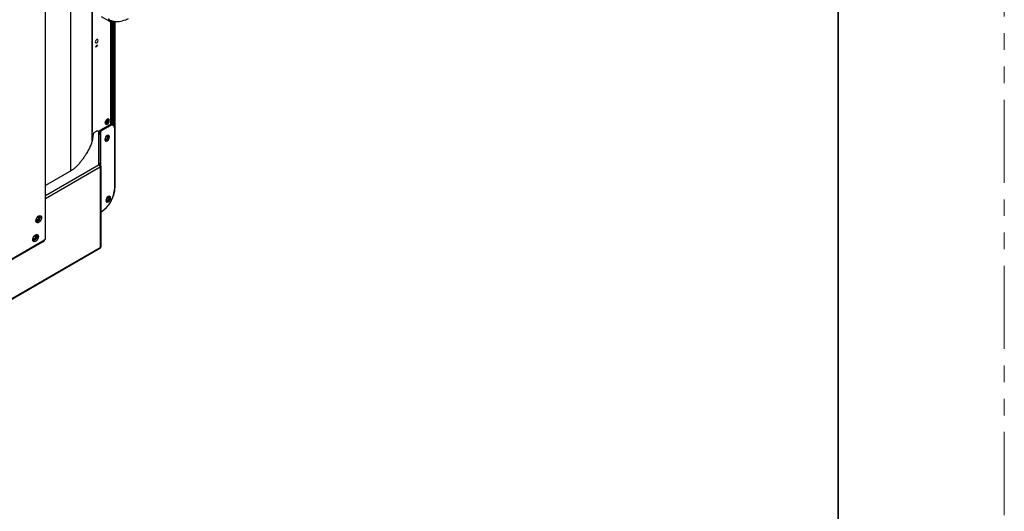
# Model space of a CAD drawing. Header units: millimetres. Extents: x 0 to 1118, y 0 to 864.
# Tile 433 of 438: x 1042 to 1118, y 648 to 686. Entities that reach past the tile are written whole.
import ezdxf

# ---------------------------------------------------------------- set-up
doc = ezdxf.new("R2010")
doc.units = ezdxf.units.MM
doc.linetypes.add('PHANTOM', pattern=[12.7, 6.35, -1.27, 1.27, -1.27, 1.27, -1.27])

msp = doc.modelspace()

# ---------------------------------------------------------------- linework, layer by layer
at = {"color": 7, "linetype": 'PHANTOM', "lineweight": 18}
msp.add_line((1117.6, 0), (1117.6, 863.6), dxfattribs=at)
at = {"color": 7, "linetype": 'Continuous', "lineweight": 35}
msp.add_line((1104.9, 838.2), (1104.9, 25.4), dxfattribs=at)
at = {"color": 7, "linetype": 'Continuous', "lineweight": 25}
for p, q in [((1044.2825, 723.6017), (1044.2825, 668.771)), ((1044.3118, 668.8118), (1044.3118, 723.6425)), ((1047.8747, 677.0251), (1047.8747, 689.3424)), ((1048.5625, 685.8143), (1049.1989, 685.447)), ((1049.361, 677.5453), (1049.361, 685.4526)), ((1049.3739, 685.4593), (1049.4022, 685.4757)), ((1049.6309, 673.6371), (1049.6309, 685.4375)), ((1048.1574, 683.4756), (1048.2281, 683.6578)), ((1048.2989, 683.5572), (1048.1574, 683.4756)), ((1048.2281, 683.6578), (1048.2989, 683.5572)), ((1049.1787, 677.4986), (1048.4714, 677.0902)), ((1049.2495, 677.4577), (1048.5421, 677.0494)), ((1049.1787, 677.4986), (1049.2495, 677.4577)), ((1049.4994, 677.4825), (1049.4287, 677.5233)), ((1047.8731, 677.0312), (1047.8721, 676.9984)), ((1047.8879, 676.3122), (1047.8879, 677.1176)), ((1047.9516, 676.8188), (1047.9174, 676.4503)), ((1048.039, 676.932), (1048.2244, 677.039)), ((1048.3951, 674.4842), (1048.3951, 676.9982)), ((1048.4163, 676.8681), (1048.3951, 676.8681)), ((1048.4163, 674.5472), (1048.4163, 676.8681)), ((1048.4363, 677.0413), (1048.5363, 677.0413)), ((1048.4363, 677.0413), (1048.4363, 676.8969)), ((1048.4363, 676.8969), (1048.5363, 676.8969)), ((1048.4363, 676.8667), (1048.4363, 676.8969)), ((1048.4714, 677.0902), (1048.5421, 677.0494)), ((1048.5363, 676.7989), (1048.531, 676.7989)), ((1048.5363, 676.8969), (1048.5363, 677.0413)), ((1048.5363, 676.7989), (1048.5363, 676.8969)), ((1048.5363, 676.7701), (1048.5363, 676.7989)), ((1048.5363, 674.5183), (1048.5363, 676.7701)), ((1048.5422, 670.8601), (1048.5421, 677.0494)), ((1049.2053, 676.6076), (1049.1346, 676.6484)), ((1049.603, 672.6973), (1049.603, 677.2536)), ((1048.3951, 674.5472), (1048.4163, 674.5472)), ((1048.3951, 674.4842), (1048.4163, 674.472)), ((1048.5363, 674.5183), (1048.4363, 674.5183)), ((1048.4363, 674.5183), (1048.4363, 674.4577)), ((1048.5011, 674.325), (1048.5011, 668.1357)), ((1048.5363, 674.374), (1048.5363, 674.5183)), ((1048.5363, 674.374), (1048.5363, 668.1846)), ((1046.2961, 674.0318), (1044.3118, 672.8863)), ((1046.3902, 674.0937), (1046.2961, 674.0318)), ((1049.6309, 672.7389), (1049.6309, 673.6371)), ((1048.9476, 671.833), (1048.9476, 671.8305)), ((1049.2848, 671.942), (1049.2141, 671.9828)), ((1043.9042, 670.4388), (1043.89, 670.447)), ((1044.0173, 670.4388), (1043.9042, 670.4388)), ((1014.1395, 651.2952), (1044.2264, 668.664)), ((1043.661, 668.9919), (1043.6468, 669.0001)), ((1043.7741, 668.9919), (1043.661, 668.9919)), ((1044.2825, 668.771), (1044.2471, 668.7506)), ((1044.2471, 668.7097), (1044.2471, 668.7506)), ((1014.1395, 648.2653), (1048.4804, 668.0899))]:
    msp.add_line(p, q, dxfattribs=at)
at = {"color": 8, "linetype": 'Continuous', "lineweight": 25}
for p, q in [((1047.8721, 689.3383), (1047.8721, 676.9984)), ((1046.2482, 674.0042), (1046.2482, 687.7909)), ((1049.3171, 677.5459), (1049.3171, 685.4382)), ((1049.4232, 677.5264), (1049.4232, 685.4711)), ((1049.4939, 685.4556), (1049.4939, 677.4857)), ((1049.6016, 677.2888), (1049.6016, 685.4404)), ((1048.9494, 677.7229), (1048.8866, 677.7592)), ((1047.8747, 677.1078), (1047.8866, 677.0799)), ((1048.4163, 674.472), (1044.3118, 672.1025)), ((1044.3118, 671.9066), (1048.5011, 674.325)), ((1048.5363, 674.374), (1048.4922, 674.374)), ((1049.1243, 671.9326), (1049.0359, 671.9836)), ((1043.6072, 670.2837), (1043.6109, 670.3202)), ((1043.784, 670.4265), (1043.7113, 670.4685)), ((1044.2471, 668.7097), (1014.1395, 651.329)), ((1043.5761, 668.9593), (1043.4877, 669.0103)), ((1048.5011, 668.1357), (1014.1395, 648.2991))]:
    msp.add_line(p, q, dxfattribs=at)
at = {"color": 7, "linetype": 'Continuous', "lineweight": 25, "flags": 128}
for points in [[(1049.3843, 685.4822), (1049.3553, 685.4682), (1049.3271, 685.4602), (1049.3004, 685.4582), (1049.276, 685.4625), (1049.2546, 685.4728), (1049.2366, 685.4889), (1049.2227, 685.5103), (1049.2131, 685.5365)], [(1048.3342, 683.9859), (1048.3261, 684.0281), (1048.3031, 684.0546), (1048.2687, 684.0612), (1048.2281, 684.0471), (1048.1876, 684.0144), (1048.1531, 683.968), (1048.1302, 683.9149), (1048.1221, 683.8634), (1048.1302, 683.8212), (1048.1531, 683.7947), (1048.1876, 683.7881), (1048.2281, 683.8022), (1048.2687, 683.8349), (1048.3031, 683.8813), (1048.3261, 683.9343), (1048.3342, 683.9859)], [(1049.1933, 677.8679), (1049.1812, 677.9312), (1049.1467, 677.9709), (1049.0951, 677.9809), (1049.0342, 677.9597), (1048.9734, 677.9106), (1048.9217, 677.841), (1048.8873, 677.7615), (1048.8751, 677.6842), (1048.8873, 677.6209), (1048.9217, 677.5812), (1048.9734, 677.5711), (1049.0342, 677.5923), (1049.0951, 677.6414), (1049.1467, 677.7111), (1049.1812, 677.7906), (1049.1933, 677.8679)], [(1048.9494, 677.7229), (1048.9156, 677.7112), (1048.8869, 677.7168), (1048.8784, 677.7232)], [(1049.0021, 677.9374), (1049.0119, 677.9333), (1049.0311, 677.9112), (1049.0378, 677.876), (1049.0311, 677.8331), (1049.0119, 677.7889), (1048.9832, 677.7502), (1048.9494, 677.7229)], [(1048.3951, 676.9982), (1048.3908, 677.015), (1048.3782, 677.0303), (1048.3585, 677.0428), (1048.3333, 677.0515), (1048.3049, 677.0557), (1048.2756, 677.0548), (1048.2479, 677.0491), (1048.2244, 677.039)], [(1049.2053, 676.6076), (1049.1919, 676.6779), (1049.1536, 676.722), (1049.0962, 676.7332), (1049.0286, 676.7097), (1048.9609, 676.6551), (1048.9036, 676.5777), (1048.8652, 676.4894), (1048.8518, 676.4035)], [(1048.8518, 676.4035), (1048.8652, 676.3331), (1048.9036, 676.289), (1048.9609, 676.2779), (1049.0286, 676.3014), (1049.0962, 676.356), (1049.1536, 676.4333), (1049.1919, 676.5217), (1049.2053, 676.6076)], [(1048.856, 676.45), (1048.8585, 676.4437), (1048.8815, 676.4172), (1048.9159, 676.4105), (1048.9565, 676.4247), (1048.9971, 676.4574), (1049.0315, 676.5038), (1049.0545, 676.5568), (1049.0625, 676.6084)], [(1048.8733, 676.3183), (1048.8902, 676.3187), (1048.9578, 676.3422), (1049.0255, 676.3968), (1049.0828, 676.4742), (1049.1212, 676.5625), (1049.1346, 676.6484)], [(1049.0625, 676.6084), (1049.0545, 676.6506), (1049.0315, 676.677), (1048.9971, 676.6837), (1048.9903, 676.6828)], [(1049.1346, 676.6484), (1049.1212, 676.7187), (1049.1131, 676.7336)], [(1049.2848, 671.942), (1049.2714, 672.0124), (1049.233, 672.0565), (1049.1757, 672.0676), (1049.108, 672.0441), (1049.0404, 671.9895), (1048.983, 671.9121), (1048.9447, 671.8238), (1048.9313, 671.7379)], [(1049.2141, 671.9828), (1049.2006, 672.0532), (1049.1926, 672.068)], [(1048.9313, 671.7379), (1048.9447, 671.6676), (1048.983, 671.6235), (1049.0404, 671.6123), (1049.108, 671.6358), (1049.1757, 671.6904), (1049.233, 671.7678), (1049.2714, 671.8561), (1049.2848, 671.942)], [(1048.9476, 671.8305), (1048.9543, 671.7954), (1048.9734, 671.7733), (1049.0021, 671.7677), (1049.0359, 671.7795), (1049.0698, 671.8068), (1049.0984, 671.8455), (1049.1176, 671.8897), (1049.1243, 671.9326)], [(1048.9528, 671.6527), (1048.9697, 671.6531), (1049.0373, 671.6766), (1049.105, 671.7312), (1049.1623, 671.8086), (1049.2006, 671.8969), (1049.2141, 671.9828)], [(1049.1243, 671.9326), (1049.1176, 671.9678), (1049.0984, 671.9898), (1049.0698, 671.9954), (1049.0359, 671.9836), (1049.0338, 671.9824)], [(1043.586, 670.1898), (1043.599, 670.2825), (1043.6364, 670.379), (1043.6938, 670.4677), (1043.7642, 670.5379), (1043.8391, 670.5812), (1043.9095, 670.5922), (1043.9669, 670.5697), (1044.0043, 670.5165), (1044.0173, 670.4388)], [(1043.7712, 670.5432), (1043.806, 670.5518), (1043.8576, 670.5418), (1043.8921, 670.5021), (1043.9042, 670.4388)], [(1043.89, 670.447), (1043.8779, 670.5103), (1043.8503, 670.5455)], [(1044.0173, 670.4388), (1044.0043, 670.3461), (1043.9669, 670.2496), (1043.9095, 670.1609), (1043.8391, 670.0906), (1043.7642, 670.0474), (1043.6938, 670.0364), (1043.6364, 670.0588), (1043.599, 670.1121), (1043.586, 670.1898)], [(1043.9042, 670.4388), (1043.8921, 670.3615), (1043.8576, 670.282), (1043.806, 670.2124), (1043.7451, 670.1632), (1043.6842, 670.1421), (1043.6326, 670.1521), (1043.5981, 670.1918), (1043.5881, 670.2262)], [(1043.8547, 670.4265), (1043.8453, 670.3664), (1043.8184, 670.3046), (1043.7783, 670.2504), (1043.7309, 670.2122), (1043.6836, 670.1958), (1043.6434, 670.2036), (1043.6166, 670.2344), (1043.6072, 670.2837)], [(1043.6257, 670.1565), (1043.6701, 670.1502), (1043.7309, 670.1714), (1043.7918, 670.2205), (1043.8434, 670.2901), (1043.8779, 670.3697), (1043.89, 670.447)], [(1043.6659, 670.4294), (1043.652, 670.4007), (1043.6341, 670.3743)], [(1043.3428, 668.7429), (1043.3558, 668.8356), (1043.3933, 668.9321), (1043.4506, 669.0209), (1043.521, 669.0911), (1043.5959, 669.1343), (1043.6663, 669.1454), (1043.7237, 669.1229), (1043.7611, 669.0696), (1043.7741, 668.9919)], [(1043.528, 669.0964), (1043.5628, 669.105), (1043.6144, 669.0949), (1043.6489, 669.0552), (1043.661, 668.9919)], [(1043.6468, 669.0001), (1043.6347, 669.0634), (1043.6071, 669.0986)], [(1043.7741, 668.9919), (1043.7611, 668.8992), (1043.7237, 668.8027), (1043.6663, 668.714), (1043.5959, 668.6438), (1043.521, 668.6005), (1043.4506, 668.5895), (1043.3933, 668.612), (1043.3558, 668.6653), (1043.3428, 668.7429)], [(1043.661, 668.9919), (1043.6489, 668.9146), (1043.6144, 668.8351), (1043.5628, 668.7655), (1043.5019, 668.7164), (1043.441, 668.6952), (1043.3894, 668.7052), (1043.3549, 668.7449), (1043.345, 668.7793)], [(1043.3826, 668.7097), (1043.4269, 668.7034), (1043.4878, 668.7245), (1043.5486, 668.7737), (1043.6003, 668.8433), (1043.6347, 668.9228), (1043.6468, 669.0001)], [(1043.5761, 668.9593), (1043.5694, 668.9944), (1043.5503, 669.0165), (1043.5216, 669.0221), (1043.4878, 669.0103), (1043.4539, 668.983), (1043.4253, 668.9443), (1043.4061, 668.9002), (1043.3994, 668.8572)], [(1043.3994, 668.8572), (1043.4061, 668.822), (1043.4253, 668.8), (1043.4539, 668.7944), (1043.4878, 668.8062), (1043.5216, 668.8335), (1043.5503, 668.8722), (1043.5694, 668.9163), (1043.5761, 668.9593)], [(1048.5327, 668.1631), (1048.5344, 668.1687), (1048.5363, 668.1846)]]:
    msp.add_lwpolyline(points, dxfattribs=at)
at = {"color": 8, "linetype": 'Continuous', "lineweight": 25, "flags": 128}
for points in [[(1043.784, 670.4265), (1043.7773, 670.3836), (1043.7581, 670.3394), (1043.7294, 670.3007), (1043.6956, 670.2734), (1043.6618, 670.2617), (1043.6332, 670.2672)], [(1043.7011, 670.4766), (1043.7309, 670.498), (1043.7783, 670.5145), (1043.8184, 670.5067), (1043.8453, 670.4758), (1043.8547, 670.4265)], [(1043.758, 670.4838), (1043.7581, 670.4838), (1043.7773, 670.4617), (1043.784, 670.4265)]]:
    msp.add_lwpolyline(points, dxfattribs=at)
at = {"color": 8, "linetype": 'Continuous', "lineweight": 25}
for centre, radius, start, end in [((1049.3046, 685.5822), 0.1711, 163.950563, 233.0868), ((1049.3592, 685.4798), 0.0252, 305.706723, 5.619622), ((1049.5809, 672.7439), 0.0503, 294.376151, 354.288078), ((1043.5968, 670.3067), 0.0253, 294.441554, 353.541427), ((1048.4521, 668.1302), 0.0493, 305.013333, 6.298848)]:
    msp.add_arc(centre, radius, start, end, dxfattribs=at)
at = {"color": 7, "linetype": 'Continuous', "lineweight": 25}
for centre, radius, start, end in [((1049.8279, 686.9644), 1.5423, 265.453079, 284.232502), ((1048.8164, 677.9018), 0.2906, 284.180955, 15.824421), ((1049.3252, 677.2941), 0.2515, 65.692881, 125.617577), ((1049.3875, 677.2885), 0.2184, 350.785963, 129.203285), ((1048.1055, 676.7903), 0.1565, 115.129639, 169.506078), ((1048.4263, 676.7578), 0.1107, 6.35134, 95.182578), ((1048.4963, 677.0353), 0.0604, 114.374658, 174.305201), ((1048.5463, 677.0403), 0.0101, 114.374658, 174.305201), ((1047.8499, 676.4566), 0.0678, 350.497208, 354.697364), ((1048.4185, 674.4139), 0.1333, 51.573368, 90.936064), ((1048.3169, 674.3166), 0.1844, 2.605478, 57.394522), ((1048.4762, 674.38), 0.0604, 294.374658, 354.305201), ((1049.5809, 673.6421), 0.0503, 294.374658, 354.305201), ((1047.3167, 672.7926), 2.2883, 302.383291, 357.613462), ((1043.8193, 670.4948), 0.0769, 242.609672, 297.390328), ((1044.1996, 668.7037), 0.048, 304.056351, 7.255829), ((1044.2617, 668.8168), 0.0503, 294.374658, 354.305201), ((1048.4762, 668.1906), 0.0604, 294.374658, 354.305201)]:
    msp.add_arc(centre, radius, start, end, dxfattribs=at)
for points, knots in [([(1049.1401, 685.6295), (1049.1416, 685.6287), (1049.1446, 685.6272), (1049.1511, 685.6215), (1049.1626, 685.6075), (1049.1769, 685.5849), (1049.1945, 685.5581), (1049.2065, 685.5441), (1049.2131, 685.5365)], [0, 0, 0, 0, 0.040368, 0.0835864, 0.1776677, 0.4032738, 0.6737024, 1, 1, 1, 1]), ([(1050.6342, 685.6244), (1050.5609, 685.5907), (1050.4002, 685.5167), (1050.2751, 685.4861), (1050.2071, 685.4695)], [0, 0, 0, 0, 0.4563513, 1, 1, 1, 1]), ([(1049.204, 685.4478), (1049.2096, 685.4437), (1049.2327, 685.4272), (1049.2865, 685.4262), (1049.3379, 685.4398), (1049.3668, 685.4555), (1049.3739, 685.4593)], [0, 0, 0, 0, 0.1203898, 0.4964206, 0.8752565, 1, 1, 1, 1]), ([(1049.2602, 685.5099), (1049.2554, 685.5107), (1049.2367, 685.514), (1049.2232, 685.5269), (1049.2131, 685.5365)], [0, 0, 0, 0, 0.25761324, 1, 1, 1, 1]), ([(1049.26, 685.5091), (1049.2666, 685.5069), (1049.3582, 685.476), (1049.5078, 685.4464), (1049.6479, 685.4349), (1049.7055, 685.4302)], [0, 0, 0, 0, 0.0441276, 0.6074046, 1, 1, 1, 1]), ([(1047.8721, 676.9984), (1047.8729, 677.0002), (1047.8744, 677.0037), (1047.8765, 677.0102), (1047.8784, 677.0173), (1047.8801, 677.0251), (1047.8817, 677.0335), (1047.8831, 677.0423), (1047.8842, 677.0515), (1047.8852, 677.0608), (1047.886, 677.0702), (1047.8864, 677.0767), (1047.8866, 677.0799)], [0, 0, 0, 0, 0.117643, 0.2318792, 0.3425757, 0.4495272, 0.5525176, 0.6513261, 0.7457093, 0.83542, 0.920246, 1, 1, 1, 1]), ([(1047.8868, 677.0799), (1047.888, 677.1192), (1047.8897, 677.1688), (1047.8773, 677.2177), (1047.8747, 677.2279)], [0, 0, 0, 0, 0.7932295, 1, 1, 1, 1]), ([(1047.83, 676.124), (1047.7914, 676.0252), (1047.714, 675.8272), (1047.5628, 675.5348), (1047.4046, 675.2657), (1047.2422, 675.0208), (1047.082, 674.7996), (1046.963, 674.6561), (1046.9036, 674.5844)], [0, 0, 0, 0, 0.1859953, 0.3726771, 0.5599448, 0.7078563, 0.8540999, 1, 1, 1, 1]), ([(1047.9168, 676.4454), (1047.9099, 676.4094), (1047.8985, 676.3491), (1047.8763, 676.2667), (1047.8549, 676.196), (1047.8388, 676.1495), (1047.8305, 676.1254)], [0, 0, 0, 0, 0.33563114, 0.56112207, 0.7723889, 1, 1, 1, 1]), ([(1046.9027, 674.5833), (1046.8736, 674.55), (1046.8262, 674.4956), (1046.7556, 674.42), (1046.6953, 674.3576), (1046.6529, 674.3165), (1046.6326, 674.2969)], [0, 0, 0, 0, 0.34325893, 0.55972077, 0.78991046, 1, 1, 1, 1]), ([(1046.6316, 674.2959), (1046.6055, 674.2716), (1046.5634, 674.2323), (1046.501, 674.1792), (1046.4474, 674.1357), (1046.4092, 674.1077), (1046.3902, 674.0937)], [0, 0, 0, 0, 0.3483715, 0.56406899, 0.78296102, 1, 1, 1, 1]), ([(1049.2075, 671.5284), (1049.2197, 671.5448), (1049.2747, 671.6187), (1049.3583, 671.7633), (1049.4551, 671.9575), (1049.5321, 672.1573), (1049.5883, 672.357), (1049.6242, 672.5535), (1049.6287, 672.6772), (1049.6309, 672.7389)], [0, 0, 0, 0, 0.0452936, 0.2041954, 0.3631176, 0.5221641, 0.6814675, 0.8411684, 1, 1, 1, 1]), ([(1043.6218, 670.3041), (1043.6223, 670.3119), (1043.6233, 670.3308), (1043.634, 670.3683), (1043.6553, 670.4104), (1043.6843, 670.4479), (1043.7157, 670.474), (1043.7422, 670.4855), (1043.7551, 670.4855), (1043.7569, 670.4841), (1043.7577, 670.4835)], [0, 0, 0, 0, 0.0922243, 0.2242446, 0.3640739, 0.5070803, 0.6474043, 0.780217, 0.9076755, 1, 1, 1, 1]), ([(1043.6335, 670.2676), (1043.6328, 670.2678), (1043.6304, 670.2686), (1043.6245, 670.2758), (1043.6227, 670.2952), (1043.6218, 670.3041)], [0, 0, 0, 0, 0.1731718, 0.6243252, 1, 1, 1, 1]), ([(1048.4793, 668.0892), (1048.4858, 668.0935), (1048.4992, 668.1021), (1048.5159, 668.1219), (1048.5287, 668.1453), (1048.5323, 668.1626), (1048.534, 668.1713)], [0, 0, 0, 0, 0.2367695, 0.486869, 0.7437796, 1, 1, 1, 1])]:
    msp.add_open_spline(points, degree=3, knots=knots, dxfattribs=at)
msp.add_open_spline([(1048.5422, 670.8601), (1048.5407, 670.8591), (1048.5377, 670.857), (1048.5368, 670.8544), (1048.5364, 670.8531)], degree=3, dxfattribs=at)

doc.saveas('drawing.dxf')
